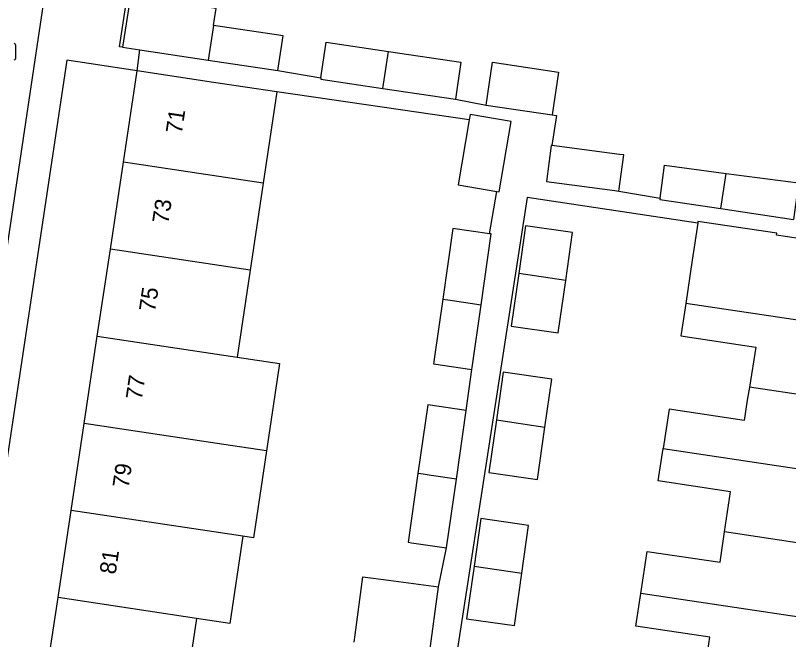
# Model space of a CAD drawing. Extents: x 163010 to 163853, y 382793 to 383982.
# Drawn here: x 163569.06 to 163616.44, y 383345.71 to 383383.97 of the extents above; entities that cross this region are included whole.
import ezdxf

# ---------------------------------------------------------------- set-up
doc = ezdxf.new("R2010")
doc.units = 0
for name, color, linetype in [('IMGEO_Kolk', 7, 'Continuous'), ('IMGEO_Pand', 7, 'Continuous'), ('IMGEO_Pand_nummerreeks', 7, 'Continuous'), ('IMGEO_Voetpad_open', 7, 'Continuous')]:
    doc.layers.add(name, color=color, linetype=linetype)

msp = doc.modelspace()

# ---------------------------------------------------------------- linework, layer by layer
at = {"layer": 'IMGEO_Kolk'}
msp.add_line((163569.064, 383382.165), (163569.064, 383381.313), dxfattribs=at)
msp.add_lwpolyline([(163569.064, 383382.165), (163569.064, 383381.313)], dxfattribs=at)
for centre, start, end in [((163568.988, 383382.163), 1.552, 88.448), ((163568.988, 383382.163), 1.552, 88.448), ((163568.988, 383381.315), 271.552, 358.448), ((163568.988, 383381.315), 271.552, 358.448)]:
    msp.add_arc(centre, 0.0765, start, end, dxfattribs=at)
at = {"layer": 'IMGEO_Pand'}
for points in [[(163581.203, 383383.35), (163581.268, 383383.768), (163581.364, 383384.389), (163576.109, 383385.178), (163575.634, 383382.015)], [(163581.203, 383383.35), (163580.874, 383381.228)], [(163585.149, 383380.586), (163585.468, 383382.71), (163581.203, 383383.35)], [(163587.785, 383380.149), (163588.109, 383382.335), (163591.931, 383381.768)], [(163575.634, 383382.015), (163576.694, 383381.856)], [(163576.694, 383381.856), (163580.874, 383381.228)], [(163591.577, 383379.489), (163591.931, 383381.768)], [(163591.931, 383381.768), (163596.362, 383381.111), (163596.023, 383378.83)], [(163580.874, 383381.228), (163585.149, 383380.586)], [(163597.903, 383378.471), (163598.293, 383381.102), (163602.353, 383380.5), (163601.963, 383377.868)], [(163575.685, 383374.982), (163576.525, 383380.571)], [(163585.09, 383379.284), (163581.21, 383379.867), (163576.525, 383380.571)], [(163587.785, 383380.149), (163587.771, 383380.053), (163591.577, 383379.489)], [(163591.577, 383379.489), (163596.023, 383378.83)], [(163585.09, 383379.284), (163584.25, 383373.695)], [(163597.903, 383378.471), (163601.963, 383377.868)], [(163598.566, 383373.177), (163598.713, 383373.152), (163599.447, 383377.457), (163596.922, 383377.888), (163596.867, 383377.566)], [(163596.867, 383377.566), (163596.188, 383373.582), (163598.566, 383373.177)], [(163601.945, 383375.993), (163601.903, 383375.999), (163601.611, 383373.787), (163605.789, 383373.235), (163606.046, 383373.191)], [(163606.046, 383373.191), (163606.339, 383375.413), (163606.081, 383375.447), (163601.945, 383375.993)], [(163574.883, 383369.642), (163575.685, 383374.982)], [(163584.25, 383373.695), (163575.685, 383374.982)], [(163608.571, 383372.76), (163608.838, 383374.782), (163612.627, 383374.281)], [(163612.292, 383372.127), (163612.627, 383374.281)], [(163612.627, 383374.281), (163617.049, 383373.697), (163616.754, 383371.459)], [(163584.25, 383373.695), (163583.448, 383368.355)], [(163608.571, 383372.76), (163608.561, 383372.686), (163612.292, 383372.127)], [(163612.292, 383372.127), (163616.754, 383371.459)], [(163623.079, 383369.386), (163618.134, 383370.125), (163615.699, 383370.49), (163615.718, 383370.614), (163610.892, 383371.336), (163610.875, 383371.224)], [(163598.124, 383370.585), (163595.864, 383370.907), (163595.25, 383366.582)], [(163602.789, 383367.719), (163603.207, 383370.652), (163600.324, 383371.064), (163599.908, 383368.151)], [(163610.875, 383371.224), (163610.537, 383368.962), (163610.141, 383366.316)], [(163597.607, 383366.227), (163598.225, 383370.571), (163598.124, 383370.585)], [(163574.081, 383364.302), (163574.883, 383369.642)], [(163583.448, 383368.355), (163574.883, 383369.642)], [(163583.448, 383368.355), (163582.645, 383363.015)], [(163599.908, 383368.151), (163599.446, 383364.922), (163602.331, 383364.51), (163602.789, 383367.719)], [(163602.789, 383367.719), (163599.908, 383368.151)], [(163595.25, 383366.582), (163594.747, 383363.043), (163594.703, 383362.738), (163594.686, 383362.613), (163597.043, 383362.259)], [(163595.25, 383366.582), (163595.567, 383366.534), (163595.84, 383366.493), (163597.607, 383366.227)], [(163597.043, 383362.259), (163597.061, 383362.383), (163597.607, 383366.227)], [(163610.141, 383366.316), (163609.861, 383364.44), (163609.844, 383364.324), (163614.433, 383363.636), (163614.04, 383361.18)], [(163622.346, 383364.487), (163610.141, 383366.316)], [(163573.278, 383358.962), (163574.081, 383364.302)], [(163574.081, 383364.302), (163582.645, 383363.015)], [(163582.645, 383363.015), (163585.248, 383362.624), (163584.446, 383357.284)], [(163601.507, 383358.736), (163601.926, 383361.67), (163598.956, 383362.094), (163598.54, 383359.181)], [(163614.04, 383361.18), (163613.911, 383360.376), (163613.713, 383359.145), (163609.12, 383359.832), (163608.759, 383357.422)], [(163621.681, 383360.036), (163614.04, 383361.18)], [(163596.685, 383359.742), (163594.328, 383360.097), (163593.73, 383355.889)], [(163596.087, 383355.534), (163596.685, 383359.742)], [(163572.476, 383353.621), (163573.278, 383358.962)], [(163584.446, 383357.284), (163581.843, 383357.675), (163573.278, 383358.962)], [(163598.54, 383359.181), (163598.078, 383355.952), (163601.049, 383355.527), (163601.507, 383358.736)], [(163598.54, 383359.181), (163601.507, 383358.736)], [(163584.446, 383357.284), (163583.643, 383351.942), (163582.996, 383352.039)], [(163612.526, 383352.307), (163612.893, 383354.765), (163608.461, 383355.428), (163608.759, 383357.422)], [(163608.759, 383357.422), (163621.015, 383355.585)], [(163593.73, 383355.889), (163593.131, 383351.67), (163593.341, 383351.641), (163595.49, 383351.336)], [(163596.087, 383355.534), (163594.531, 383355.768), (163594.048, 383355.841), (163593.73, 383355.889)], [(163595.49, 383351.336), (163596.087, 383355.534)], [(163571.674, 383348.281), (163572.476, 383353.621)], [(163582.996, 383352.039), (163572.476, 383353.621)], [(163600.098, 383349.774), (163600.516, 383352.707), (163597.588, 383353.126), (163597.172, 383350.213)], [(163607.393, 383348.526), (163607.78, 383351.114), (163612.248, 383350.446), (163612.526, 383352.307)], [(163620.35, 383351.135), (163612.526, 383352.307)], [(163582.996, 383352.039), (163582.193, 383346.699), (163580.167, 383347.004)], [(163597.172, 383350.213), (163596.71, 383346.984), (163599.64, 383346.565), (163600.098, 383349.774)], [(163597.172, 383350.213), (163600.098, 383349.774)], [(163589.819, 383345.553), (163589.879, 383346), (163590.356, 383349.553), (163591.919, 383349.343), (163594.982, 383348.932)], [(163594.435, 383344.859), (163594.982, 383348.932)], [(163611.243, 383343.399), (163611.609, 383345.845), (163607.093, 383346.521), (163607.393, 383348.526)], [(163619.684, 383346.684), (163607.393, 383348.526)], [(163570.871, 383342.941), (163571.674, 383348.281)], [(163580.167, 383347.004), (163571.674, 383348.281)], [(163580.167, 383347.004), (163579.364, 383341.664)]]:
    msp.add_lwpolyline(points, dxfattribs=at)
at = {"layer": 'IMGEO_Voetpad_open'}
for points in [[(163573.153, 383400.619), (163570.322, 383381.664), (163567.195, 383360.806)], [(163575.634, 383382.015), (163575.447, 383382.043), (163575.829, 383384.585), (163576.313, 383387.908)], [(163576.525, 383380.571), (163576.694, 383381.856)], [(163576.525, 383380.571), (163572.205, 383381.228), (163565.745, 383338.165)], [(163585.149, 383380.586), (163587.785, 383380.149)], [(163596.867, 383377.566), (163585.09, 383379.284)], [(163596.023, 383378.83), (163597.903, 383378.471)], [(163601.963, 383377.868), (163602.231, 383377.828), (163601.945, 383375.993)], [(163598.124, 383370.585), (163598.566, 383373.177)], [(163606.046, 383373.191), (163608.571, 383372.76)], [(163610.875, 383371.224), (163600.422, 383372.817), (163597.987, 383357.048), (163595.131, 383338.555), (163593.257, 383326.439), (163592.908, 383323.329), (163592.458, 383319.316), (163592.215, 383317.122)], [(163596.685, 383359.742), (163597.043, 383362.259)], [(163594.982, 383348.932), (163595.49, 383351.336)]]:
    msp.add_lwpolyline(points, dxfattribs=at)

# ---------------------------------------------------------------- texts
at = {"layer": 'IMGEO_Pand_nummerreeks'}
for s, p in [('71', (163579.257, 383376.677)), ('73', (163578.428, 383371.163)), ('75', (163577.617, 383365.761)), ('77', (163576.805, 383360.359)), ('79', (163575.993, 383354.957)), ('81', (163575.199, 383349.667))]:
    msp.add_text(s, height=1, rotation=81.4555, dxfattribs=at).set_placement(p)

doc.saveas('drawing.dxf')
